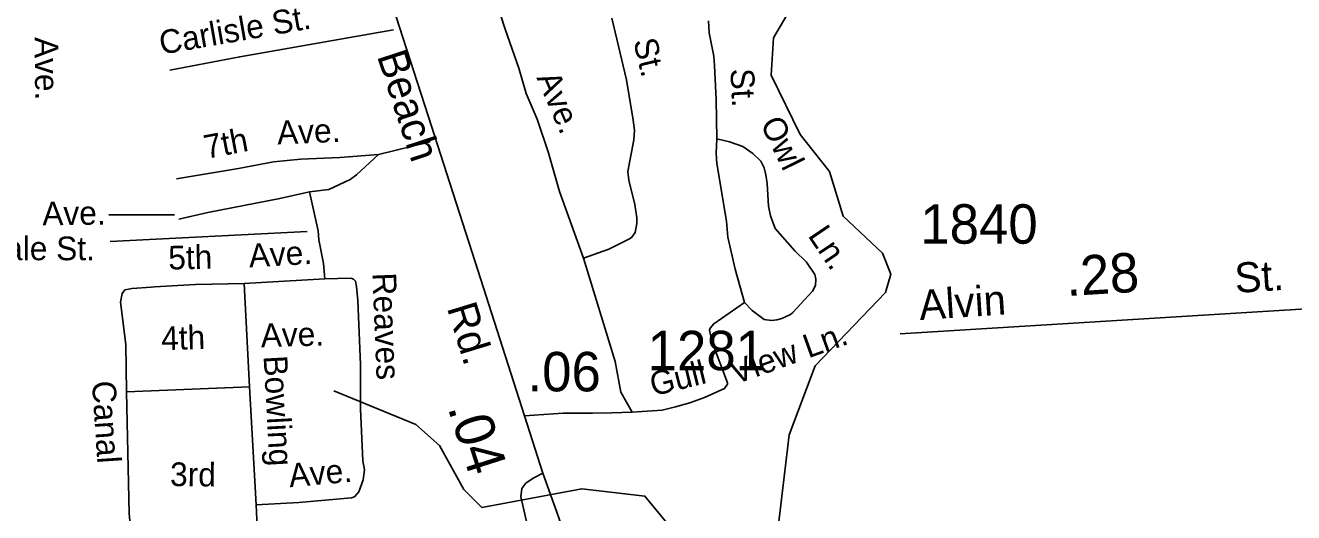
# Model space of a CAD drawing. Extents: x 2104537 to 2336408, y 34176 to 229611.
# Drawn here: x 2220114 to 2224131, y 62470 to 64014 of the extents above; entities that cross this region are included whole.
import ezdxf

# ---------------------------------------------------------------- set-up
doc = ezdxf.new("R2010")
doc.units = 0
for name, color, linetype in [('Exist Hydrographic Misc Water Feature', 7, 'Continuous'), ('Exist Road Non-System Type 51', 7, 'Continuous'), ('Exist Road Non-System Type 51 Label', 7, 'Continuous'), ('Exist Road Primary NC Attributed', 7, 'Continuous'), ('Exist Road Primary NC Label', 7, 'Continuous'), ('Exist Road Primary NC Mileage Hundredths English Label', 7, 'Continuous'), ('Exist Road Secondary Mileage Hundredths English Label', 7, 'Continuous'), ('Exist Road Secondary Type 51 Attributed', 7, 'Continuous'), ('Exist Road Secondary Type 51 Label', 7, 'Continuous'), ('Exist Road Secondary Type 51 Number Label', 7, 'Continuous')]:
    doc.layers.add(name, color=color, linetype=linetype)

msp = doc.modelspace()

# ---------------------------------------------------------------- linework, layer by layer
at = {"layer": 'Exist Hydrographic Misc Water Feature'}
for points in [[(2222449, 62261.8), (2222486.1, 62317.6), (2222533.3, 62716.9), (2222615.3, 62935.2), (2222838.2, 63167.1), (2222855.2, 63225.8), (2222829.2, 63291.9), (2222704.3, 63409.2), (2222661.2, 63551), (2222568.1, 63667.7), (2222476.3, 63856.4), (2222483.3, 63974.4), (2222557.3, 64100.9)], [(2221091.2, 62856.2), (2221350.1, 62749.5), (2221425.2, 62682.5), (2221502.3, 62543.2), (2221560.1, 62486.3), (2221876.3, 62545.9), (2222076.2, 62522.3), (2222328.2, 62215.6), (2222449, 62261.8)]]:
    msp.add_lwpolyline(points, dxfattribs=at)
at = {"layer": 'Exist Road Non-System Type 51'}
for p, q in [((2221395.7, 63644.6), (2221231.8, 63604.8)), ((2220806.3, 63196.3), (2221062.5, 63211.1)), ((2220806.3, 63196.3), (2220824.1, 62868.4)), ((2220824.1, 62868.4), (2220844.3, 62494.8)), ((2220864.4, 62121.1), (2220844.3, 62494.8))]:
    msp.add_line(p, q, dxfattribs=at)
for points in [[(2221577.8, 64174.5), (2221633.8, 64001.2), (2221677, 63877.7), (2221700.1, 63797.8), (2221734.9, 63716.5), (2221770, 63612.8), (2221805.3, 63487.1), (2221881.6, 63276)], [(2221881.6, 63276), (2221961.6, 63304.6), (2222027.2, 63337.5), (2222035.2, 63342.6), (2222045, 63357.8), (2222050.7, 63385.9), (2222050.4, 63404), (2222044, 63445.8), (2222025.2, 63523.6), (2222022.1, 63550.5), (2222041.4, 63651.5), (2222043.3, 63681.7), (2222039, 63713.6), (2222017.5, 63841.6), (2221971.4, 64037)], [(2222277.3, 64028.2), (2222279.9, 63990.1), (2222294.5, 63916.3), (2222297.2, 63886.4), (2222302.4, 63778.7), (2222303.6, 63654.7)], [(2221279.5, 63999.2), (2220792.6, 63914.1), (2220571, 63871.7)], [(2222303.6, 63654.7), (2222302.1, 63608.8), (2222304.4, 63576.6), (2222334.7, 63392.9), (2222339.3, 63343), (2222362.3, 63241.2), (2222391.4, 63135.6)], [(2222391.4, 63135.6), (2222415.8, 63109.9), (2222454.3, 63082.2), (2222476.9, 63079.2), (2222494.3, 63080.5), (2222509.8, 63085.1), (2222537, 63098), (2222544.7, 63104.5), (2222607.3, 63171.8), (2222616.8, 63190), (2222617.5, 63209.7), (2222614.5, 63224.2), (2222588.1, 63263.4), (2222551.7, 63299.2), (2222489.1, 63370.6), (2222474.4, 63410.3), (2222468.1, 63440.6), (2222463.3, 63512.2), (2222458.9, 63540.1), (2222454.4, 63562.2), (2222444, 63583.4), (2222418.2, 63607.8), (2222386.1, 63629.5), (2222343.8, 63645), (2222303.6, 63654.7)], [(2220592.6, 63527.8), (2220788.4, 63559.8), (2220900, 63581.3), (2220986.2, 63590.1), (2221110.3, 63595.6), (2221231.8, 63604.8)], [(2221013.4, 63486.3), (2221075.2, 63493.9), (2221142.7, 63525.8), (2221162.7, 63540.1), (2221231.8, 63604.8)], [(2220600.3, 63400.1), (2220691.9, 63420.9), (2220919.5, 63465.4), (2221013.4, 63486.3)], [(2221013.4, 63486.3), (2221040.8, 63362.7), (2221043.2, 63333.8), (2221057.9, 63259), (2221062.5, 63211.1)], [(2221881.6, 63276), (2221981.6, 62949), (2222000.1, 62851.8), (2222036.2, 62788.4)], [(2221062.5, 63211.1), (2221144.6, 63213.1), (2221153, 63210), (2221159.5, 63203.3), (2221162.8, 63186.2), (2221167.2, 63142.1), (2221175.4, 62938.2), (2221175, 62798.5), (2221183, 62634.3), (2221188, 62606), (2221183.5, 62574.2), (2221169.9, 62536.1), (2221156.2, 62520), (2221146.6, 62516.9), (2220980.3, 62502), (2220844.3, 62494.8)], [(2220512.6, 63183.8), (2220451.9, 63180.3), (2220429.1, 63175.7), (2220420, 63164.3), (2220415.5, 63137), (2220431.4, 63002.7), (2220433.7, 62852.4), (2220442.8, 62467.6), (2220456.4, 62317.4), (2220470.1, 62214.9), (2220486, 62155.7), (2220499.7, 62142.1), (2220520.2, 62132.9), (2220542.9, 62130.7), (2220595.3, 62128.4), (2220638.4, 62132.6)], [(2220512.6, 63183.8), (2220522.3, 63185), (2220652.4, 63192.7), (2220806.3, 63196.3)], [(2222036.2, 62788.4), (2222131.2, 62794.8), (2222173.1, 62805.2), (2222218.9, 62817.8), (2222264.9, 62834.3), (2222328.7, 62862.9), (2222337.5, 62876.8), (2222337.6, 62881.1), (2222288.9, 63010.6), (2222281.1, 63048.2), (2222282.5, 63054.4), (2222294.3, 63068.3), (2222391.4, 63135.6)], [(2220433.7, 62852.4), (2220824.1, 62868.4)]]:
    msp.add_lwpolyline(points, dxfattribs=at)
at = {"layer": 'Exist Road Non-System Type 51 Label'}
for points in [[(2220378.1, 63413), (2220585.7, 63413)], [(2220382.6, 63329.3), (2221006.3, 63360.5)]]:
    msp.add_lwpolyline(points, dxfattribs=at)
at = {"layer": 'Exist Road Primary NC Attributed'}
msp.add_line((2221753.1, 62594.6), (2221694.9, 62777), dxfattribs=at)
for points in [[(2221694.9, 62777), (2221538.9, 63265.1), (2221389.2, 63726.9), (2221253.5, 64149.8), (2221089.8, 64646), (2220915.1, 65189.2), (2220810.6, 65507.5), (2220753.4, 65662.8)], [(2222311.7, 61567.7), (2222303, 61595.1), (2222279.1, 61660.6), (2222232.3, 61744.9), (2222174.1, 61831.2), (2222094, 61933.1), (2222017.9, 62028.1), (2221972.7, 62095.2), (2221915, 62187.2), (2221869.7, 62274.6), (2221835.4, 62358.8), (2221802.7, 62457.1), (2221753.1, 62594.6)]]:
    msp.add_lwpolyline(points, dxfattribs=at)
at = {"layer": 'Exist Road Secondary Type 51 Attributed'}
msp.add_line((2224369, 63128.2), (2222885.2, 63036.6), dxfattribs=at)
for points in [[(2221694.9, 62777), (2221816.8, 62785.3), (2221910.4, 62785.3), (2221971.7, 62786.4), (2222036.2, 62788.4)], [(2221753.1, 62594.6), (2221722.4, 62578.8), (2221699.5, 62563.6), (2221686.4, 62546.9), (2221682.9, 62519.6), (2221711, 62401), (2221735.9, 62327.1), (2221785.8, 62239.7), (2221844.1, 62142), (2221860.7, 62108.7), (2221864.8, 62070.2), (2221860.7, 62037.9), (2221844.1, 62002.6), (2221808.7, 61972.4), (2221690.9, 61905.7), (2221614.3, 61862.2), (2221552.9, 61828.9), (2221467.7, 61784.1)]]:
    msp.add_lwpolyline(points, dxfattribs=at)

# ---------------------------------------------------------------- texts
at = {"layer": 'Exist Road Non-System Type 51 Label'}
for s, rotation, p in [('Carlisle St.', 9.9162, (2220544.6, 63920.6)), ('Ave.', 270.6129, (2220142.7, 63976.6)), ('St.', 283.2733, (2222039.1, 63964.3)), ('Ave.', 293.1833, (2221732.2, 63847.9)), ('St.', 272.7345, (2222347, 63875.6)), ('Owl ', 296.1771, (2222440.2, 63702.7)), ('7th ', 10.8883, (2220687, 63590.4)), ('Ave.', 2.5306, (2220912.5, 63636.1)), ('Ave.', 0.8793, (2220167.7, 63379.8)), ('Ln.', 304.0173, (2222590.6, 63347.6)), ('5th', 1.3394, (2220567.1, 63239.9)), ('Ave.', 3.2962, (2220823.3, 63246.6)), ('Reaves', 272.3074, (2221212.9, 63229)), ('4th', 1.674, (2220544.8, 62984.6)), ('Ave.', 1.674, (2220860.3, 62993.8)), ('View Ln.', 19.7715, (2222363.2, 62875.6)), ('Bowling', 273.1009, (2220868.1, 62966.3)), ('Gull', 13.8882, (2222102.5, 62838.5)), ('Canal ', 273.8586, (2220324.4, 62885.5)), ('3rd', 359.3484, (2220571.7, 62554.4)), ('Ave.', 5.1017, (2220951.2, 62550.3))]:
    msp.add_text(s, height=75, rotation=rotation, dxfattribs=at).set_placement(p)
msp.add_text('Oakdale St.', height=75, dxfattribs=at).set_placement((2219809.8, 63269.7))
at = {"layer": 'Exist Road Primary NC Label'}
for s, rotation, p in [('Beach', 288.1289, (2221226.8, 63917)), ('Rd.', 286.9897, (2221448.4, 63119.3))]:
    msp.add_text(s, height=95, rotation=rotation, dxfattribs=at).set_placement(p)
at = {"layer": 'Exist Road Primary NC Mileage Hundredths English Label'}
msp.add_text('.04', height=125, rotation=287.7146, dxfattribs=at).set_placement((2221450.9, 62802.8))
at = {"layer": 'Exist Road Secondary Mileage Hundredths English Label'}
for s, rotation, p in [('.28', 3.532, (2223412.8, 63156)), ('.06', 0, (2221704.3, 62854.3))]:
    msp.add_text(s, height=125, rotation=rotation, dxfattribs=at).set_placement(p)
at = {"layer": 'Exist Road Secondary Type 51 Label'}
for s, p in [('St.', (2223947.6, 63165.9)), ('Alvin', (2222947.6, 63080.1))]:
    msp.add_text(s, height=95, rotation=3.7251, dxfattribs=at).set_placement(p)
at = {"layer": 'Exist Road Secondary Type 51 Number Label'}
for s, p in [('1840', (2222948.7, 63322)), ('1281', (2222085, 62921.1))]:
    msp.add_text(s, height=125, dxfattribs=at).set_placement(p)

doc.saveas('drawing.dxf')
